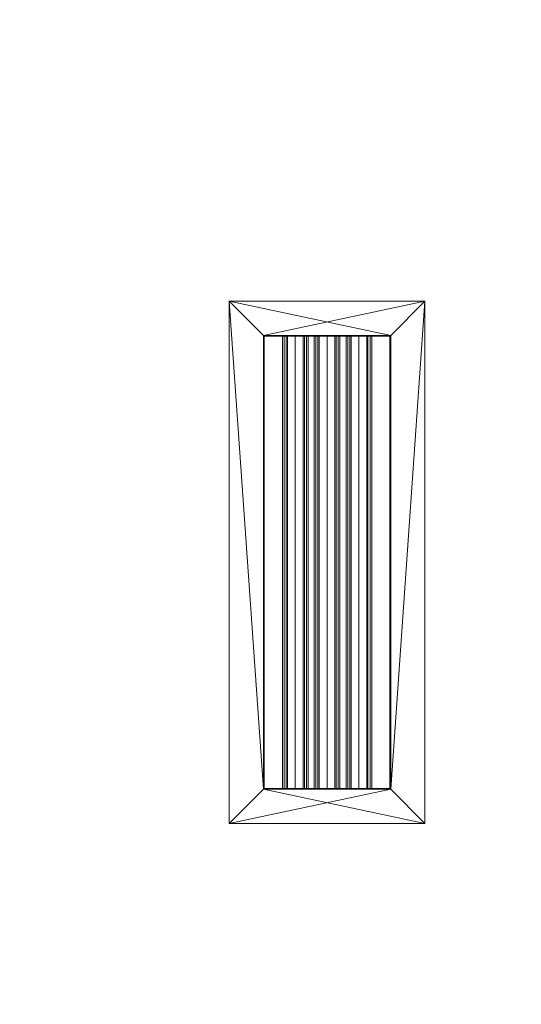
# Model space of a CAD drawing. Header units: inches. Extents: x -263 to 528, y -1 to 602.
# Tile 552 of 656: x 180 to 203, y 496 to 541. Entities that reach past the tile are written whole.
import ezdxf

# ---------------------------------------------------------------- set-up
doc = ezdxf.new("R2010")
doc.units = ezdxf.units.IN
doc.header["$MEASUREMENT"] = 0
doc.layers.add('Twindo - Lighting', color=7, linetype='Continuous')
doc.layers.add('Twindo - Slabs', color=7, linetype='Continuous')
doc.layers.add('Twindo - Lighting_Pen_No__10', color=1, linetype='Continuous', lineweight=18)

# ---------------------------------------------------------------- blocks, each defined once
blk = doc.blocks.new('Slab_D0BD3B49-249D-4DA8-80D4-D821BCE50D6B', base_point=(-249.5, 387))
at = {"layer": 'Twindo - Slabs', "lineweight": 0}
mesh = blk.add_polyface(dxfattribs=at)
corners = [(-192, 387), (-249.5, 387), (-249.5, 387, -6), (-192, 387, -6), (-89.75, 579.5), (-249.5, 579.5), (-192, 134.5), (-132, 134.5), (-132, 124.5), (10, 124.5), (10, 13.75), (161.5, 13.75), (161.5, 6.5), (252, 6.5), (252, 14), (415.5, 14), (415.5, 322.5), (222.5, 322.5), (222.5, 357.5), (-4, 357.5), (-4, 413), (101.5, 413), (101.5, 553.5), (-89.75, 553.5), (-249.5, 579.5, -6), (-192, 134.5, -6), (-89.75, 579.5, -6), (-89.75, 553.5, -6), (101.5, 553.5, -6), (101.5, 413, -6), (-4, 413, -6), (-4, 357.5, -6), (222.5, 357.5, -6), (222.5, 322.5, -6), (415.5, 322.5, -6), (415.5, 14, -6), (252, 14, -6), (252, 6.5, -6), (161.5, 6.5, -6), (161.5, 13.75, -6), (10, 13.75, -6), (10, 124.5, -6), (-132, 124.5, -6), (-132, 134.5, -6)]
mesh.append_faces([[corners[k] for k in face] for face in [(0, 1, 2, 3), (1, 5, 24, 2), (6, 0, 3, 25), (5, 4, 26, 24), (7, 6, 25, 43), (8, 7, 43, 42), (9, 8, 42, 41), (10, 9, 41, 40), (11, 10, 40, 39), (12, 11, 39, 38), (13, 12, 38, 37), (14, 13, 37, 36), (15, 14, 36, 35), (16, 15, 35, 34), (17, 16, 34, 33), (18, 17, 33, 32), (19, 18, 32, 31), (20, 19, 31, 30), (21, 20, 30, 29), (22, 21, 29, 28), (23, 22, 28, 27), (4, 23, 27, 26)]], dxfattribs={"color": 254})
mesh.append_faces([[corners[k] for k in face] for face in [(22, 20, 21), (16, 14, 15)]], dxfattribs={"vtx0": -1, "color": 254})
mesh.append_faces([[corners[k] for k in face] for face in [(28, 30, 27), (34, 36, 33)]], dxfattribs={"vtx0": -1, "vtx1": -1, "color": 254})
mesh.append_faces([[corners[k] for k in face] for face in [(4, 0, 7), (19, 23, 8), (19, 9, 11), (43, 3, 26), (42, 27, 31), (39, 41, 31)]], dxfattribs={"vtx0": -1, "vtx1": -1, "vtx2": -1, "color": 254})
mesh.append_faces([[corners[k] for k in face] for face in [(23, 7, 8), (19, 8, 9), (17, 11, 12), (17, 12, 13), (17, 13, 14), (3, 24, 26), (43, 26, 27), (39, 31, 32), (39, 32, 33)]], dxfattribs={"vtx0": -1, "vtx2": -1, "color": 254})
mesh.append_faces([[corners[k] for k in face] for face in [(29, 30, 28), (35, 36, 34)]], dxfattribs={"vtx1": -1, "color": 254})
mesh.append_faces([[corners[k] for k in face] for face in [(4, 5, 0), (23, 4, 7), (19, 20, 23), (22, 23, 20), (18, 19, 11), (17, 18, 11), (16, 17, 14), (42, 43, 27), (30, 31, 27), (41, 42, 31), (38, 39, 33), (37, 38, 33), (36, 37, 33)]], dxfattribs={"vtx1": -1, "vtx2": -1, "color": 254})
mesh.append_faces([[corners[k] for k in face] for face in [(5, 1, 0), (0, 6, 7), (9, 10, 11), (3, 2, 24), (43, 25, 3), (39, 40, 41)]], dxfattribs={"vtx2": -1, "color": 254})
blk = doc.blocks.new('Slab_C16FED3F-F51D-4887-95C2-45D370958F54', base_point=(-255.75, 595))
at = {"layer": 'Twindo - Slabs', "lineweight": 0}
mesh = blk.add_polyface(dxfattribs=at)
corners = [(95.5, 568, 128), (95.5, 570, 128), (-75.75, 570, 128), (-75.75, 595, 128), (-255.75, 595, 128), (-255.75, 379, 128), (-198, 379, 128), (-198, 134.5, 128), (-136, 134.5, 128), (-136, 110.5, 128), (6.5, 110.5, 128), (6.5, 6.5, 128), (315.5, 6.5, 128), (315.5, 8, 128), (378.5, 8, 128), (378.5, 6.5, 128), (523, 6.5, 128), (523, 132.25, 128), (421.5, 132.25, 128), (421.5, 333, 128), (239, 333, 128), (239, 391.501, 128), (240, 391.501, 128), (240, 457, 128), (237, 457, 128), (237, 568, 128), (201, 127.5, 128), (201, 128.125, 128), (244.5, 128.125, 128), (244.5, 127.5, 128), (244.5, 15, 128), (161.5, 15, 128), (161.5, 146.5, 128), (200.935, 146.5, 128), (200.997, 146.5, 128), (200.997, 128.5, 128), (95.5, 568, 101), (95.5, 570, 101), (-75.75, 570, 101), (-75.75, 595, 101), (-255.75, 595, 101), (-255.75, 379, 101), (-198, 379, 101), (-198, 134.5, 101), (-136, 134.5, 101), (-136, 110.5, 101), (6.5, 110.5, 101), (6.5, 6.5, 101), (315.5, 6.5, 101), (315.5, 8, 101), (378.5, 8, 101), (378.5, 6.5, 101), (523, 6.5, 101), (523, 132.25, 101), (421.5, 132.25, 101), (421.5, 333, 101), (239, 333, 101), (239, 391.501, 101), (240, 391.501, 101), (240, 457, 101), (237, 457, 101), (237, 568, 101), (201, 127.5, 120), (201, 128, 120), (201, 128.125, 120), (244.5, 128.125, 120), (244.5, 128, 120), (244.5, 127.5, 120), (244.5, 127.5, 101), (244.5, 15, 101), (161.5, 15, 101), (161.5, 146.5, 101), (200.935, 146.5, 101), (200.997, 146.5, 101), (200.997, 128.5, 114.5), (201, 127.5, 101)]
mesh.append_faces([[corners[k] for k in face] for face in [(36, 37, 1, 0), (37, 38, 2, 1), (38, 39, 3, 2), (39, 40, 4, 3), (40, 41, 5, 4), (41, 42, 6, 5), (42, 43, 7, 6), (43, 44, 8, 7), (44, 45, 9, 8), (45, 46, 10, 9), (46, 47, 11, 10), (47, 48, 12, 11), (48, 49, 13, 12), (49, 50, 14, 13), (50, 51, 15, 14), (51, 52, 16, 15), (52, 53, 17, 16), (53, 54, 18, 17), (54, 55, 19, 18), (55, 56, 20, 19), (56, 57, 21, 20), (57, 58, 22, 21), (58, 59, 23, 22), (59, 60, 24, 23), (60, 61, 25, 24), (61, 36, 0, 25), (28, 27, 64, 65), (69, 70, 31, 30), (70, 71, 32, 31), (33, 32, 71, 72), (33, 72, 73, 34), (34, 73, 74, 35), (62, 67, 66, 63), (65, 64, 63, 66), (67, 62, 75, 68), (72, 74, 73)]], dxfattribs={"color": 254})
mesh.append_faces([[corners[k] for k in face] for face in [(23, 21, 22), (27, 63, 64), (29, 66, 67), (29, 69, 30), (75, 74, 72), (52, 54, 53)]], dxfattribs={"vtx0": -1, "color": 254})
mesh.append_faces([[corners[k] for k in face] for face in [(16, 18, 15), (59, 57, 60)]], dxfattribs={"vtx0": -1, "vtx1": -1, "color": 254})
mesh.append_faces([[corners[k] for k in face] for face in [(3, 6, 8), (31, 0, 11), (0, 32, 34), (24, 34, 27), (20, 24, 27), (28, 30, 12), (20, 28, 13), (75, 26, 74), (44, 42, 39), (47, 36, 70), (75, 60, 56), (49, 68, 56)]], dxfattribs={"vtx0": -1, "vtx1": -1, "vtx2": -1, "color": 254})
mesh.append_faces([[corners[k] for k in face] for face in [(2, 8, 9), (2, 9, 10), (0, 10, 11), (20, 27, 28), (30, 11, 12), (28, 12, 13), (20, 13, 14), (18, 14, 15), (42, 40, 39), (44, 39, 38), (46, 38, 37), (46, 37, 36), (72, 36, 61), (75, 61, 60), (47, 70, 69), (49, 69, 68), (50, 56, 55), (50, 55, 54)]], dxfattribs={"vtx0": -1, "vtx2": -1, "color": 254})
mesh.append_faces([[corners[k] for k in face] for face in [(17, 18, 16), (58, 57, 59)]], dxfattribs={"vtx1": -1, "color": 254})
mesh.append_faces([[corners[k] for k in face] for face in [(3, 4, 6), (2, 3, 8), (1, 2, 10), (0, 1, 10), (31, 32, 0), (25, 0, 34), (24, 25, 34), (20, 21, 24), (23, 24, 21), (30, 31, 11), (19, 20, 14), (18, 19, 14), (45, 44, 38), (46, 45, 38), (47, 46, 36), (71, 70, 36), (72, 71, 36), (75, 72, 61), (57, 56, 60), (68, 75, 56), (48, 47, 69), (49, 48, 69), (50, 49, 56), (51, 50, 54), (52, 51, 54)]], dxfattribs={"vtx1": -1, "vtx2": -1, "color": 254})
mesh.append_faces([[corners[k] for k in face] for face in [(4, 5, 6), (6, 7, 8), (26, 35, 74), (42, 41, 40), (44, 43, 42)]], dxfattribs={"vtx2": -1, "color": 254})
mesh.append_faces([[corners[k] for k in face] for face in [(27, 26, 62, 63), (29, 28, 65, 66), (29, 67, 68, 69)]], dxfattribs={"vtx3": -1, "color": 254})
blk = doc.blocks.new('Slab_A3746481-2909-4108-A365-6002FE2AB3C6', base_point=(95.5, 568))
at = {"layer": 'Twindo - Slabs', "lineweight": 0}
mesh = blk.add_polyface(dxfattribs=at)
corners = [(95.5, 568, 254), (95.5, 568, 248), (95.5, 395.501, 248), (95.5, 395.501, 254), (237, 568, 254), (237, 568, 248), (237, 457, 248), (240, 457, 248), (240, 391.501, 248), (239, 391.501, 248), (239, 192.5, 248), (421.5, 192.5, 248), (421.5, 132.25, 248), (523, 132.25, 248), (523, 6.5, 248), (378.5, 6.5, 248), (378.5, 8, 248), (315.5, 8, 248), (315.5, 6.5, 248), (150.5, 6.5, 248), (150.5, 197, 248), (155, 197, 248), (155, 397.501, 248), (113, 397.501, 248), (113, 395.501, 248), (201, 383.001, 248), (170, 383.001, 248), (170, 205.5, 248), (201, 205.5, 248), (378.6, 174.5, 248), (261.6, 174.5, 248), (261.6, 108.5, 248), (342.106, 108.5, 248), (378.6, 144.994, 248), (113, 395.501, 254), (113, 397.501, 254), (155, 397.501, 254), (155, 197, 254), (150.5, 197, 254), (150.5, 6.5, 254), (315.5, 6.5, 254), (315.5, 8, 254), (378.5, 8, 254), (378.5, 6.5, 254), (523, 6.5, 254), (523, 132.25, 254), (421.5, 132.25, 254), (421.5, 192.5, 254), (239, 192.5, 254), (239, 391.501, 254), (240, 391.501, 254), (240, 457, 254), (237, 457, 254), (170, 205.5, 254), (170, 383.001, 254), (201, 383.001, 254), (201, 205.5, 254), (261.6, 108.5, 254), (261.6, 174.5, 254), (378.6, 174.5, 254), (378.6, 144.994, 254), (342.106, 108.5, 254)]
mesh.append_faces([[corners[k] for k in face] for face in [(0, 1, 2, 3), (4, 5, 1, 0), (3, 2, 24, 34), (52, 6, 5, 4), (51, 7, 6, 52), (50, 8, 7, 51), (49, 9, 8, 50), (48, 10, 9, 49), (47, 11, 10, 48), (46, 12, 11, 47), (45, 13, 12, 46), (44, 14, 13, 45), (43, 15, 14, 44), (42, 16, 15, 43), (41, 17, 16, 42), (40, 18, 17, 41), (39, 19, 18, 40), (38, 20, 19, 39), (37, 21, 20, 38), (36, 22, 21, 37), (35, 23, 22, 36), (34, 24, 23, 35), (54, 26, 25, 55), (53, 27, 26, 54), (56, 28, 27, 53), (55, 25, 28, 56), (58, 30, 29, 59), (57, 31, 30, 58), (61, 32, 31, 57), (60, 33, 32, 61), (59, 29, 33, 60)]], dxfattribs={"color": 254})
mesh.append_faces([[corners[k] for k in face] for face in [(14, 12, 13), (51, 49, 50)]], dxfattribs={"vtx0": -1, "color": 254})
mesh.append_faces([[corners[k] for k in face] for face in [(7, 9, 6), (44, 46, 43)]], dxfattribs={"vtx0": -1, "vtx1": -1, "color": 254})
mesh.append_faces([[corners[k] for k in face] for face in [(19, 21, 27), (26, 22, 1), (28, 6, 10), (19, 28, 10), (19, 10, 31), (15, 33, 12), (0, 36, 54), (53, 37, 39), (48, 52, 56), (48, 56, 39), (57, 48, 39), (46, 60, 43)]], dxfattribs={"vtx0": -1, "vtx1": -1, "vtx2": -1, "color": 254})
mesh.append_faces([[corners[k] for k in face] for face in [(23, 2, 1), (26, 21, 22), (19, 27, 28), (25, 1, 5), (28, 5, 6), (17, 31, 32), (16, 32, 33), (29, 10, 11), (33, 11, 12), (0, 34, 35), (0, 35, 36), (53, 36, 37), (0, 54, 55), (52, 55, 56), (57, 39, 40), (57, 40, 41), (61, 41, 42), (48, 58, 59), (60, 42, 43), (46, 59, 60)]], dxfattribs={"vtx0": -1, "vtx2": -1, "color": 254})
mesh.append_faces([[corners[k] for k in face] for face in [(8, 9, 7), (45, 46, 44)]], dxfattribs={"vtx1": -1, "color": 254})
mesh.append_faces([[corners[k] for k in face] for face in [(22, 23, 1), (26, 27, 21), (25, 26, 1), (28, 25, 5), (9, 10, 6), (30, 31, 10), (18, 19, 31), (17, 18, 31), (16, 17, 32), (15, 16, 33), (29, 30, 10), (33, 29, 11), (14, 15, 12), (53, 54, 36), (56, 53, 39), (4, 0, 55), (52, 4, 55), (48, 49, 52), (51, 52, 49), (57, 58, 48), (61, 57, 41), (60, 61, 42), (47, 48, 59), (46, 47, 59)]], dxfattribs={"vtx1": -1, "vtx2": -1, "color": 254})
mesh.append_faces([[corners[k] for k in face] for face in [(23, 24, 2), (19, 20, 21), (0, 3, 34), (37, 38, 39)]], dxfattribs={"vtx2": -1, "color": 254})
blk = doc.blocks.new('Lamp_A56FB465-D572-4EB1-9BCF-8B6AFD4102CF')
at = {"layer": 'Twindo - Lighting', "lineweight": 0}
mesh = blk.add_polyface(dxfattribs=at)
corners = [(189.5, 528.5, 245), (189.5, 504.5, 245), (189.5, 504.5, 248), (189.5, 528.5, 248), (198.5, 504.5, 245), (198.5, 504.5, 248), (198.5, 528.5, 245), (198.5, 528.5, 248), (191.074, 526.925, 245), (196.925, 526.925, 245), (196.925, 526.925, 248), (191.074, 526.925, 248), (196.925, 506.075, 245), (196.925, 506.075, 248), (191.074, 506.075, 245), (191.074, 506.075, 248), (191.074, 526.925, 247.669), (191.074, 506.075, 247.669), (191.074, 506.075, 248), (191.074, 526.925, 248), (196.925, 506.075, 247.669), (196.925, 506.075, 248), (196.925, 526.925, 247.669), (196.925, 526.925, 248)]
mesh.append_faces([[corners[k] for k in face] for face in [(0, 1, 2, 3), (1, 4, 5, 2), (4, 6, 7, 5), (6, 0, 3, 7), (8, 9, 10, 11), (9, 12, 13, 10), (12, 14, 15, 13), (14, 8, 11, 15), (16, 17, 18, 19), (17, 20, 21, 18), (20, 22, 23, 21), (22, 16, 19, 23), (16, 22, 20, 17), (19, 18, 21, 23)]], dxfattribs={"color": 9})
mesh.append_faces([[corners[k] for k in face] for face in [(1, 14, 4), (4, 12, 6), (5, 13, 2), (2, 15, 3)]], dxfattribs={"vtx0": -1, "vtx1": -1, "color": 9})
mesh.append_faces([[corners[k] for k in face] for face in [(9, 0, 6), (0, 8, 14), (4, 14, 12), (11, 7, 3), (7, 10, 13), (2, 13, 15)]], dxfattribs={"vtx0": -1, "vtx2": -1, "color": 9})
mesh.append_faces([[corners[k] for k in face] for face in [(9, 8, 0), (12, 9, 6), (1, 0, 14), (11, 10, 7), (15, 11, 3), (5, 7, 13)]], dxfattribs={"vtx1": -1, "vtx2": -1, "color": 9})
mesh = blk.add_polyface(dxfattribs=at)
corners = [(191.074, 526.925, 245), (191.074, 506.075, 245), (191.074, 506.075, 246.575), (191.074, 526.925, 246.575), (196.925, 506.075, 245), (196.925, 506.075, 246.575), (196.925, 526.925, 245), (196.925, 526.925, 246.575), (191.114, 526.886, 245), (196.885, 526.886, 245), (196.885, 526.886, 246.575), (191.114, 526.886, 246.575), (196.885, 506.114, 245), (196.885, 506.114, 246.575), (191.114, 506.114, 245), (191.114, 506.114, 246.575)]
mesh.append_faces([[corners[k] for k in face] for face in [(0, 1, 2, 3), (1, 4, 5, 2), (4, 6, 7, 5), (6, 0, 3, 7), (8, 9, 10, 11), (9, 12, 13, 10), (12, 14, 15, 13), (14, 8, 11, 15)]], dxfattribs={"color": 252})
mesh.append_faces([[corners[k] for k in face] for face in [(1, 14, 4), (4, 12, 6), (5, 13, 2), (2, 15, 3)]], dxfattribs={"vtx0": -1, "vtx1": -1, "color": 252})
mesh.append_faces([[corners[k] for k in face] for face in [(9, 0, 6), (0, 8, 14), (4, 14, 12), (11, 7, 3), (7, 10, 13), (2, 13, 15)]], dxfattribs={"vtx0": -1, "vtx2": -1, "color": 252})
mesh.append_faces([[corners[k] for k in face] for face in [(9, 8, 0), (12, 9, 6), (1, 0, 14), (11, 10, 7), (15, 11, 3), (5, 7, 13)]], dxfattribs={"vtx1": -1, "vtx2": -1, "color": 252})
mesh = blk.add_polyface(dxfattribs=at)
corners = [(191.114, 506.114, 245), (191.114, 526.925, 245), (196.885, 526.925, 245), (196.885, 506.114, 245)]
mesh.append_faces([[corners[k] for k in face] for face in [(0, 1, 2, 3)]], dxfattribs={"color": 7})
mesh = blk.add_polyface(dxfattribs=at)
corners = [(192.537, 526.925, 246.409), (192.955, 526.925, 246.582), (192.955, 506.075, 246.582), (192.537, 506.075, 246.409), (193.128, 526.925, 247), (193.128, 506.075, 247), (192.955, 526.925, 247.418), (192.955, 506.075, 247.418), (192.537, 526.925, 247.591), (192.537, 506.075, 247.591), (192.119, 526.925, 247.418), (192.119, 506.075, 247.418), (191.947, 526.925, 247), (191.947, 506.075, 247), (192.119, 526.925, 246.582), (192.119, 506.075, 246.582), (192.537, 526.925, 246.488), (192.175, 526.925, 246.638), (192.175, 506.075, 246.638), (192.537, 506.075, 246.488), (192.025, 526.925, 247), (192.025, 506.075, 247), (192.175, 526.925, 247.362), (192.175, 506.075, 247.362), (192.537, 526.925, 247.512), (192.537, 506.075, 247.512), (192.899, 526.925, 247.362), (192.899, 506.075, 247.362), (193.049, 526.925, 247), (193.049, 506.075, 247), (192.899, 526.925, 246.638), (192.899, 506.075, 246.638)]
mesh.append_faces([[corners[k] for k in face] for face in [(0, 1, 2, 3), (1, 4, 5, 2), (4, 6, 7, 5), (6, 8, 9, 7), (8, 10, 11, 9), (10, 12, 13, 11), (12, 14, 15, 13), (14, 0, 3, 15), (16, 17, 18, 19), (17, 20, 21, 18), (20, 22, 23, 21), (22, 24, 25, 23), (24, 26, 27, 25), (26, 28, 29, 27), (28, 30, 31, 29), (30, 16, 19, 31)]], dxfattribs={"color": 7})
mesh.append_faces([[corners[k] for k in face] for face in [(0, 16, 1), (3, 19, 15)]], dxfattribs={"vtx0": -1, "vtx1": -1, "color": 7})
mesh.append_faces([[corners[k] for k in face] for face in [(24, 8, 6), (10, 24, 22), (12, 22, 20), (28, 6, 4), (12, 20, 17), (30, 4, 1), (14, 17, 16), (25, 9, 11), (7, 25, 27), (5, 27, 29), (21, 11, 13), (5, 29, 31), (18, 13, 15), (2, 31, 19)]], dxfattribs={"vtx0": -1, "vtx2": -1, "color": 7})
mesh.append_faces([[corners[k] for k in face] for face in [(10, 8, 24), (26, 24, 6), (12, 10, 22), (28, 26, 6), (30, 28, 4), (14, 12, 17), (16, 30, 1), (0, 14, 16), (7, 9, 25), (23, 25, 11), (5, 7, 27), (21, 23, 11), (18, 21, 13), (2, 5, 31), (19, 18, 15), (3, 2, 19)]], dxfattribs={"vtx1": -1, "vtx2": -1, "color": 7})
mesh = blk.add_polyface(dxfattribs=at)
corners = [(194, 526.925, 246.409), (194.417, 526.925, 246.582), (194.417, 506.075, 246.582), (194, 506.075, 246.409), (194.59, 526.925, 247), (194.59, 506.075, 247), (194.417, 526.925, 247.418), (194.417, 506.075, 247.418), (194, 526.925, 247.591), (194, 506.075, 247.591), (193.582, 526.925, 247.418), (193.582, 506.075, 247.418), (193.409, 526.925, 247), (193.409, 506.075, 247), (193.582, 526.925, 246.582), (193.582, 506.075, 246.582), (194, 526.925, 246.488), (193.638, 526.925, 246.638), (193.638, 506.075, 246.638), (194, 506.075, 246.488), (193.488, 526.925, 247), (193.488, 506.075, 247), (193.638, 526.925, 247.362), (193.638, 506.075, 247.362), (194, 526.925, 247.512), (194, 506.075, 247.512), (194.362, 526.925, 247.362), (194.362, 506.075, 247.362), (194.511, 526.925, 247), (194.511, 506.075, 247), (194.362, 526.925, 246.638), (194.362, 506.075, 246.638)]
mesh.append_faces([[corners[k] for k in face] for face in [(0, 1, 2, 3), (1, 4, 5, 2), (4, 6, 7, 5), (6, 8, 9, 7), (8, 10, 11, 9), (10, 12, 13, 11), (12, 14, 15, 13), (14, 0, 3, 15), (16, 17, 18, 19), (17, 20, 21, 18), (20, 22, 23, 21), (22, 24, 25, 23), (24, 26, 27, 25), (26, 28, 29, 27), (28, 30, 31, 29), (30, 16, 19, 31)]], dxfattribs={"color": 7})
mesh.append_faces([[corners[k] for k in face] for face in [(0, 16, 1), (3, 19, 15)]], dxfattribs={"vtx0": -1, "vtx1": -1, "color": 7})
mesh.append_faces([[corners[k] for k in face] for face in [(24, 8, 6), (10, 24, 22), (12, 22, 20), (28, 6, 4), (12, 20, 17), (30, 4, 1), (14, 17, 16), (25, 9, 11), (7, 25, 27), (5, 27, 29), (21, 11, 13), (5, 29, 31), (18, 13, 15), (2, 31, 19)]], dxfattribs={"vtx0": -1, "vtx2": -1, "color": 7})
mesh.append_faces([[corners[k] for k in face] for face in [(10, 8, 24), (26, 24, 6), (12, 10, 22), (28, 26, 6), (30, 28, 4), (14, 12, 17), (16, 30, 1), (0, 14, 16), (7, 9, 25), (23, 25, 11), (5, 7, 27), (21, 23, 11), (18, 21, 13), (2, 5, 31), (19, 18, 15), (3, 2, 19)]], dxfattribs={"vtx1": -1, "vtx2": -1, "color": 7})
mesh = blk.add_polyface(dxfattribs=at)
corners = [(195.462, 526.925, 246.409), (195.88, 526.925, 246.582), (195.88, 506.075, 246.582), (195.462, 506.075, 246.409), (196.053, 526.925, 247), (196.053, 506.075, 247), (195.88, 526.925, 247.418), (195.88, 506.075, 247.418), (195.462, 526.925, 247.591), (195.462, 506.075, 247.591), (195.045, 526.925, 247.418), (195.045, 506.075, 247.418), (194.872, 526.925, 247), (194.872, 506.075, 247), (195.045, 526.925, 246.582), (195.045, 506.075, 246.582), (195.462, 526.925, 246.488), (195.1, 526.925, 246.638), (195.1, 506.075, 246.638), (195.462, 506.075, 246.488), (194.95, 526.925, 247), (194.95, 506.075, 247), (195.1, 526.925, 247.362), (195.1, 506.075, 247.362), (195.462, 526.925, 247.512), (195.462, 506.075, 247.512), (195.824, 526.925, 247.362), (195.824, 506.075, 247.362), (195.974, 526.925, 247), (195.974, 506.075, 247), (195.824, 526.925, 246.638), (195.824, 506.075, 246.638)]
mesh.append_faces([[corners[k] for k in face] for face in [(0, 1, 2, 3), (1, 4, 5, 2), (4, 6, 7, 5), (6, 8, 9, 7), (8, 10, 11, 9), (10, 12, 13, 11), (12, 14, 15, 13), (14, 0, 3, 15), (16, 17, 18, 19), (17, 20, 21, 18), (20, 22, 23, 21), (22, 24, 25, 23), (24, 26, 27, 25), (26, 28, 29, 27), (28, 30, 31, 29), (30, 16, 19, 31)]], dxfattribs={"color": 7})
mesh.append_faces([[corners[k] for k in face] for face in [(0, 16, 1), (3, 19, 15)]], dxfattribs={"vtx0": -1, "vtx1": -1, "color": 7})
mesh.append_faces([[corners[k] for k in face] for face in [(24, 8, 6), (10, 24, 22), (12, 22, 20), (28, 6, 4), (12, 20, 17), (30, 4, 1), (14, 17, 16), (25, 9, 11), (7, 25, 27), (5, 27, 29), (21, 11, 13), (5, 29, 31), (18, 13, 15), (2, 31, 19)]], dxfattribs={"vtx0": -1, "vtx2": -1, "color": 7})
mesh.append_faces([[corners[k] for k in face] for face in [(10, 8, 24), (26, 24, 6), (12, 10, 22), (28, 26, 6), (30, 28, 4), (14, 12, 17), (16, 30, 1), (0, 14, 16), (7, 9, 25), (23, 25, 11), (5, 7, 27), (21, 23, 11), (18, 21, 13), (2, 5, 31), (19, 18, 15), (3, 2, 19)]], dxfattribs={"vtx1": -1, "vtx2": -1, "color": 7})

msp = doc.modelspace()

# ---------------------------------------------------------------- block references
at = {"layer": 'Twindo - Lighting_Pen_No__10', "color": 1, "linetype": 'Continuous', "lineweight": 18}
msp.add_blockref('Lamp_A56FB465-D572-4EB1-9BCF-8B6AFD4102CF', (0, 0), dxfattribs=at)
at = {"layer": 'Twindo - Slabs', "color": 251, "linetype": 'Continuous', "lineweight": 18, "true_color": 0x4a4a4a}
for name, p in [('Slab_C16FED3F-F51D-4887-95C2-45D370958F54', (-255.75, 595)), ('Slab_D0BD3B49-249D-4DA8-80D4-D821BCE50D6B', (-249.5, 387)), ('Slab_A3746481-2909-4108-A365-6002FE2AB3C6', (95.5, 568))]:
    msp.add_blockref(name, p, dxfattribs=at)

doc.saveas('drawing.dxf')
